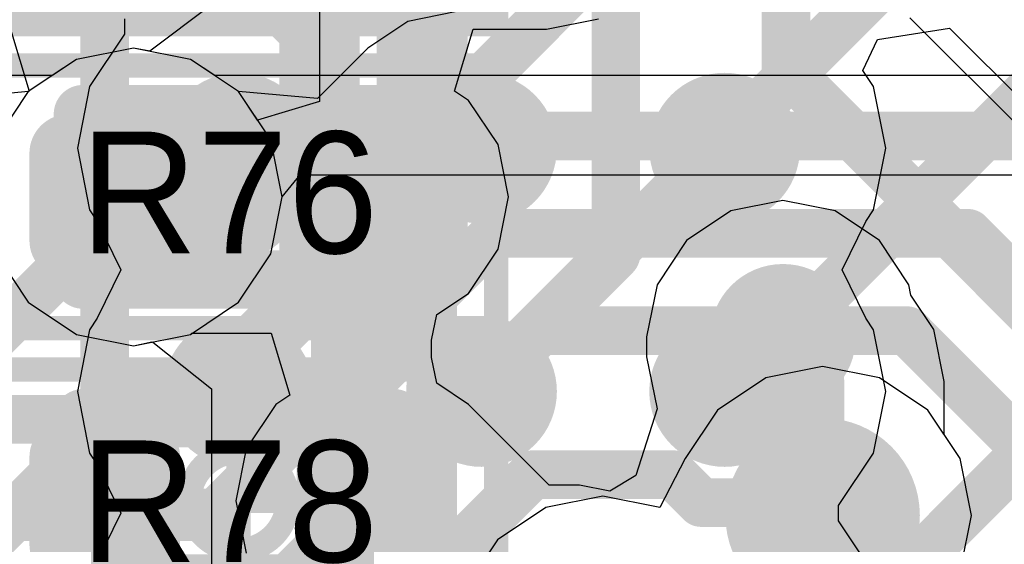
# Model space of a CAD drawing. Header units: millimetres. Extents: x -2 to 68, y -2 to 27.4.
# Tile 336 of 594: x 26.8 to 28.8, y 19 to 20.1. Entities that reach past the tile are written whole.
import ezdxf

# ---------------------------------------------------------------- set-up
doc = ezdxf.new("R2010")
doc.units = ezdxf.units.MM
for name, color, linetype in [('BottomLayer', 5, 'Continuous'), ('BottomPaste', 16, 'Continuous'), ('BottomSolder', 6, 'Continuous'), ('DrillGuide', 244, 'Continuous'), ('Mechanical13', 56, 'Continuous'), ('Mechanical15', 56, 'Continuous'), ('Mechanical2', 216, 'Continuous'), ('MidLayer1', 16, 'Continuous'), ('MidLayer2', 76, 'Continuous'), ('MidLayer3', 90, 'Continuous'), ('MidLayer4', 156, 'Continuous'), ('MidLayer5', 130, 'Continuous'), ('MidLayer6', 216, 'Continuous'), ('MidLayer7', 6, 'Continuous'), ('MidLayer8', 54, 'Continuous'), ('MultiLayer', 9, 'Continuous'), ('TopLayer', 1, 'Continuous'), ('TopPaste', 8, 'Continuous'), ('TopSolder', 216, 'Continuous'), ('ViaHoleLayer', 16, 'Continuous')]:
    doc.layers.add(name, color=color, linetype=linetype)

# ---------------------------------------------------------------- blocks, each defined once
blk = doc.blocks.new('SDINBDG4_16G_F_________1_B_51')
at = {"layer": 'BottomLayer', "const_width": 0.125}
for points in [[(2.1875, 1.25, 1), (2.3125, 1.25, 1)], [(2.6875, 1.25, 1), (2.8125, 1.25, 1)], [(3.1875, 1.25, 1), (3.3125, 1.25, 1)], [(2.1875, 0.75, 1), (2.3125, 0.75, 1)], [(2.6875, 0.75, 1), (2.8125, 0.75, 1)], [(3.1875, 0.75, 1), (3.3125, 0.75, 1)]]:
    blk.add_lwpolyline(points, format="xyb", close=True, dxfattribs=at)
at = {"layer": 'BottomPaste', "const_width": 0.125}
for points in [[(2.1875, 1.25, 1), (2.3125, 1.25, 1)], [(2.6875, 1.25, 1), (2.8125, 1.25, 1)], [(3.1875, 1.25, 1), (3.3125, 1.25, 1)], [(2.1875, 0.75, 1), (2.3125, 0.75, 1)], [(2.6875, 0.75, 1), (2.8125, 0.75, 1)], [(3.1875, 0.75, 1), (3.3125, 0.75, 1)]]:
    blk.add_lwpolyline(points, format="xyb", close=True, dxfattribs=at)
at = {"layer": 'BottomSolder', "const_width": 0.155}
for points in [[(2.1725, 1.25, 1), (2.3275, 1.25, 1)], [(2.6725, 1.25, 1), (2.8275, 1.25, 1)], [(3.1725, 1.25, 1), (3.3275, 1.25, 1)], [(2.1725, 0.75, 1), (2.3275, 0.75, 1)], [(2.6725, 0.75, 1), (2.8275, 0.75, 1)], [(3.1725, 0.75, 1), (3.3275, 0.75, 1)]]:
    blk.add_lwpolyline(points, format="xyb", close=True, dxfattribs=at)
blk = doc.blocks.new('RES_0201_192')
at = {"layer": 'Mechanical13', "const_width": 0.12}
for points in [[(-0.32, 0.17), (0.32, 0.17)], [(-0.32, -0.17), (-0.32, 0.17)], [(0.32, -0.17), (0.32, 0.17)], [(-0.32, -0.17), (0.32, -0.17)]]:
    blk.add_lwpolyline(points, dxfattribs=at)
at = {"layer": 'Mechanical13', "const_width": 0.06}
for points in [[(-0.35, 0.17, 1), (-0.29, 0.17, 1)], [(-0.35, 0.17, 1), (-0.29, 0.17, 1)], [(0.29, 0.17, 1), (0.35, 0.17, 1)], [(0.29, 0.17, 1), (0.35, 0.17, 1)], [(-0.35, -0.17, 1), (-0.29, -0.17, 1)], [(-0.35, -0.17, 1), (-0.29, -0.17, 1)], [(0.29, -0.17, 1), (0.35, -0.17, 1)], [(0.29, -0.17, 1), (0.35, -0.17, 1)]]:
    blk.add_lwpolyline(points, format="xyb", close=True, dxfattribs=at)
at = {"layer": 'Mechanical15', "const_width": 0.05}
for points in [[(-0.53, 0.27), (0.53, 0.27)], [(-0.53, -0.27), (-0.53, 0.27)], [(0.53, -0.27), (0.53, 0.27)], [(0, -0.135), (0, 0.135)], [(-0.135, 0), (0.135, 0)], [(-0.53, -0.27), (0.53, -0.27)]]:
    blk.add_lwpolyline(points, dxfattribs=at)
at = {"layer": 'Mechanical15'}
for points, const_width in [([(-0.5425, 0.27, 1), (-0.5175, 0.27, 1)], 0.025), ([(-0.5425, 0.27, 1), (-0.5175, 0.27, 1)], 0.025), ([(0.5175, 0.27, 1), (0.5425, 0.27, 1)], 0.025), ([(0.5175, 0.27, 1), (0.5425, 0.27, 1)], 0.025), ([(-0.0125, 0.135, 1), (0.0125, 0.135, 1)], 0.025), ([(0.1013, 0, 1), (-0.1013, 0, 1)], 0.05), ([(-0.1475, 0, 1), (-0.1225, 0, 1)], 0.025), ([(-0.1138, 0, 1), (-0.0888, 0, 1)], 0.025), ([(0.0888, 0, 1), (0.1138, 0, 1)], 0.025), ([(0.1225, 0, 1), (0.1475, 0, 1)], 0.025), ([(-0.0125, -0.135, 1), (0.0125, -0.135, 1)], 0.025), ([(-0.5425, -0.27, 1), (-0.5175, -0.27, 1)], 0.025), ([(-0.5425, -0.27, 1), (-0.5175, -0.27, 1)], 0.025), ([(0.5175, -0.27, 1), (0.5425, -0.27, 1)], 0.025), ([(0.5175, -0.27, 1), (0.5425, -0.27, 1)], 0.025)]:
    blk.add_lwpolyline(points, format="xyb", close=True, dxfattribs=dict(at, const_width=const_width))
at = {"layer": 'TopLayer', "const_width": 0.0806}
for points in [[(-0.3897, 0.0894, 1), (-0.3091, 0.0894, 1)], [(-0.2409, 0.0894, 1), (-0.1603, 0.0894, 1)], [(0.1603, 0.0894, 1), (0.2409, 0.0894, 1)], [(0.3091, 0.0894, 1), (0.3897, 0.0894, 1)], [(-0.3897, -0.0894, 1), (-0.3091, -0.0894, 1)], [(-0.2409, -0.0894, 1), (-0.1603, -0.0894, 1)], [(0.1603, -0.0894, 1), (0.2409, -0.0894, 1)], [(0.3091, -0.0894, 1), (0.3897, -0.0894, 1)]]:
    blk.add_lwpolyline(points, format="xyb", close=True, dxfattribs=at)
at = {"layer": 'TopLayer'}
for points in [[(-0.2006, 0.17), (-0.3494, 0.17), (-0.2006, -0.17), (-0.3494, -0.17)], [(0.2006, -0.17), (0.3494, -0.17), (0.2006, 0.17), (0.3494, 0.17)], [(-0.12, 0.0894), (-0.43, 0.0894), (-0.12, -0.0894), (-0.43, -0.0894)], [(0.12, -0.0894), (0.43, -0.0894), (0.12, 0.0894), (0.43, 0.0894)]]:
    blk.add_solid(points, dxfattribs=at)
at = {"layer": 'TopPaste', "const_width": 0.0806}
for points in [[(-0.3897, 0.0894, 1), (-0.3091, 0.0894, 1)], [(-0.2409, 0.0894, 1), (-0.1603, 0.0894, 1)], [(0.1603, 0.0894, 1), (0.2409, 0.0894, 1)], [(0.3091, 0.0894, 1), (0.3897, 0.0894, 1)], [(-0.3897, -0.0894, 1), (-0.3091, -0.0894, 1)], [(-0.2409, -0.0894, 1), (-0.1603, -0.0894, 1)], [(0.1603, -0.0894, 1), (0.2409, -0.0894, 1)], [(0.3091, -0.0894, 1), (0.3897, -0.0894, 1)]]:
    blk.add_lwpolyline(points, format="xyb", close=True, dxfattribs=at)
at = {"layer": 'TopPaste'}
for points in [[(-0.2006, 0.17), (-0.3494, 0.17), (-0.2006, -0.17), (-0.3494, -0.17)], [(0.2006, -0.17), (0.3494, -0.17), (0.2006, 0.17), (0.3494, 0.17)], [(-0.12, 0.0894), (-0.43, 0.0894), (-0.12, -0.0894), (-0.43, -0.0894)], [(0.12, -0.0894), (0.43, -0.0894), (0.12, 0.0894), (0.43, 0.0894)]]:
    blk.add_solid(points, dxfattribs=at)
at = {"layer": 'TopSolder', "const_width": 0.0806}
for points in [[(-0.3897, 0.0894, 1), (-0.3091, 0.0894, 1)], [(-0.2409, 0.0894, 1), (-0.1603, 0.0894, 1)], [(0.1603, 0.0894, 1), (0.2409, 0.0894, 1)], [(0.3091, 0.0894, 1), (0.3897, 0.0894, 1)], [(-0.3897, -0.0894, 1), (-0.3091, -0.0894, 1)], [(-0.2409, -0.0894, 1), (-0.1603, -0.0894, 1)], [(0.1603, -0.0894, 1), (0.2409, -0.0894, 1)], [(0.3091, -0.0894, 1), (0.3897, -0.0894, 1)]]:
    blk.add_lwpolyline(points, format="xyb", close=True, dxfattribs=at)
at = {"layer": 'TopSolder'}
for points in [[(-0.2006, 0.17), (-0.3494, 0.17), (-0.2006, -0.17), (-0.3494, -0.17)], [(0.2006, -0.17), (0.3494, -0.17), (0.2006, 0.17), (0.3494, 0.17)], [(-0.12, 0.0894), (-0.43, 0.0894), (-0.12, -0.0894), (-0.43, -0.0894)], [(0.12, -0.0894), (0.43, -0.0894), (0.12, 0.0894), (0.43, 0.0894)]]:
    blk.add_solid(points, dxfattribs=at)
blk = doc.blocks.new('RES_0201_193')
at = {"layer": 'Mechanical13', "const_width": 0.12}
for points in [[(-0.32, 0.17), (0.32, 0.17)], [(-0.32, -0.17), (-0.32, 0.17)], [(0.32, -0.17), (0.32, 0.17)], [(-0.32, -0.17), (0.32, -0.17)]]:
    blk.add_lwpolyline(points, dxfattribs=at)
at = {"layer": 'Mechanical13', "const_width": 0.06}
for points in [[(-0.35, 0.17, 1), (-0.29, 0.17, 1)], [(-0.35, 0.17, 1), (-0.29, 0.17, 1)], [(0.29, 0.17, 1), (0.35, 0.17, 1)], [(0.29, 0.17, 1), (0.35, 0.17, 1)], [(-0.35, -0.17, 1), (-0.29, -0.17, 1)], [(-0.35, -0.17, 1), (-0.29, -0.17, 1)], [(0.29, -0.17, 1), (0.35, -0.17, 1)], [(0.29, -0.17, 1), (0.35, -0.17, 1)]]:
    blk.add_lwpolyline(points, format="xyb", close=True, dxfattribs=at)
at = {"layer": 'Mechanical15', "const_width": 0.05}
for points in [[(-0.53, 0.27), (0.53, 0.27)], [(-0.53, -0.27), (-0.53, 0.27)], [(0.53, -0.27), (0.53, 0.27)], [(0, -0.135), (0, 0.135)], [(-0.135, 0), (0.135, 0)], [(-0.53, -0.27), (0.53, -0.27)]]:
    blk.add_lwpolyline(points, dxfattribs=at)
at = {"layer": 'Mechanical15'}
for points, const_width in [([(-0.5425, 0.27, 1), (-0.5175, 0.27, 1)], 0.025), ([(-0.5425, 0.27, 1), (-0.5175, 0.27, 1)], 0.025), ([(0.5175, 0.27, 1), (0.5425, 0.27, 1)], 0.025), ([(0.5175, 0.27, 1), (0.5425, 0.27, 1)], 0.025), ([(-0.0125, 0.135, 1), (0.0125, 0.135, 1)], 0.025), ([(0.1013, 0, 1), (-0.1013, 0, 1)], 0.05), ([(-0.1475, 0, 1), (-0.1225, 0, 1)], 0.025), ([(-0.1138, 0, 1), (-0.0888, 0, 1)], 0.025), ([(0.0888, 0, 1), (0.1138, 0, 1)], 0.025), ([(0.1225, 0, 1), (0.1475, 0, 1)], 0.025), ([(-0.0125, -0.135, 1), (0.0125, -0.135, 1)], 0.025), ([(-0.5425, -0.27, 1), (-0.5175, -0.27, 1)], 0.025), ([(-0.5425, -0.27, 1), (-0.5175, -0.27, 1)], 0.025), ([(0.5175, -0.27, 1), (0.5425, -0.27, 1)], 0.025), ([(0.5175, -0.27, 1), (0.5425, -0.27, 1)], 0.025)]:
    blk.add_lwpolyline(points, format="xyb", close=True, dxfattribs=dict(at, const_width=const_width))
at = {"layer": 'TopLayer', "const_width": 0.0806}
for points in [[(-0.3897, 0.0894, 1), (-0.3091, 0.0894, 1)], [(-0.2409, 0.0894, 1), (-0.1603, 0.0894, 1)], [(0.1603, 0.0894, 1), (0.2409, 0.0894, 1)], [(0.3091, 0.0894, 1), (0.3897, 0.0894, 1)], [(-0.3897, -0.0894, 1), (-0.3091, -0.0894, 1)], [(-0.2409, -0.0894, 1), (-0.1603, -0.0894, 1)], [(0.1603, -0.0894, 1), (0.2409, -0.0894, 1)], [(0.3091, -0.0894, 1), (0.3897, -0.0894, 1)]]:
    blk.add_lwpolyline(points, format="xyb", close=True, dxfattribs=at)
at = {"layer": 'TopLayer'}
for points in [[(-0.2006, 0.17), (-0.3494, 0.17), (-0.2006, -0.17), (-0.3494, -0.17)], [(0.2006, -0.17), (0.3494, -0.17), (0.2006, 0.17), (0.3494, 0.17)], [(-0.12, 0.0894), (-0.43, 0.0894), (-0.12, -0.0894), (-0.43, -0.0894)], [(0.12, -0.0894), (0.43, -0.0894), (0.12, 0.0894), (0.43, 0.0894)]]:
    blk.add_solid(points, dxfattribs=at)
at = {"layer": 'TopPaste', "const_width": 0.0806}
for points in [[(-0.3897, 0.0894, 1), (-0.3091, 0.0894, 1)], [(-0.2409, 0.0894, 1), (-0.1603, 0.0894, 1)], [(0.1603, 0.0894, 1), (0.2409, 0.0894, 1)], [(0.3091, 0.0894, 1), (0.3897, 0.0894, 1)], [(-0.3897, -0.0894, 1), (-0.3091, -0.0894, 1)], [(-0.2409, -0.0894, 1), (-0.1603, -0.0894, 1)], [(0.1603, -0.0894, 1), (0.2409, -0.0894, 1)], [(0.3091, -0.0894, 1), (0.3897, -0.0894, 1)]]:
    blk.add_lwpolyline(points, format="xyb", close=True, dxfattribs=at)
at = {"layer": 'TopPaste'}
for points in [[(-0.2006, 0.17), (-0.3494, 0.17), (-0.2006, -0.17), (-0.3494, -0.17)], [(0.2006, -0.17), (0.3494, -0.17), (0.2006, 0.17), (0.3494, 0.17)], [(-0.12, 0.0894), (-0.43, 0.0894), (-0.12, -0.0894), (-0.43, -0.0894)], [(0.12, -0.0894), (0.43, -0.0894), (0.12, 0.0894), (0.43, 0.0894)]]:
    blk.add_solid(points, dxfattribs=at)
at = {"layer": 'TopSolder', "const_width": 0.0806}
for points in [[(-0.3897, 0.0894, 1), (-0.3091, 0.0894, 1)], [(-0.2409, 0.0894, 1), (-0.1603, 0.0894, 1)], [(0.1603, 0.0894, 1), (0.2409, 0.0894, 1)], [(0.3091, 0.0894, 1), (0.3897, 0.0894, 1)], [(-0.3897, -0.0894, 1), (-0.3091, -0.0894, 1)], [(-0.2409, -0.0894, 1), (-0.1603, -0.0894, 1)], [(0.1603, -0.0894, 1), (0.2409, -0.0894, 1)], [(0.3091, -0.0894, 1), (0.3897, -0.0894, 1)]]:
    blk.add_lwpolyline(points, format="xyb", close=True, dxfattribs=at)
at = {"layer": 'TopSolder'}
for points in [[(-0.2006, 0.17), (-0.3494, 0.17), (-0.2006, -0.17), (-0.3494, -0.17)], [(0.2006, -0.17), (0.3494, -0.17), (0.2006, 0.17), (0.3494, 0.17)], [(-0.12, 0.0894), (-0.43, 0.0894), (-0.12, -0.0894), (-0.43, -0.0894)], [(0.12, -0.0894), (0.43, -0.0894), (0.12, 0.0894), (0.43, 0.0894)]]:
    blk.add_solid(points, dxfattribs=at)
blk = doc.blocks.new('RES_0201_236')
at = {"layer": 'Mechanical13', "const_width": 0.12}
for points in [[(-0.32, 0.17), (0.32, 0.17)], [(-0.32, -0.17), (-0.32, 0.17)], [(0.32, -0.17), (0.32, 0.17)], [(-0.32, -0.17), (0.32, -0.17)]]:
    blk.add_lwpolyline(points, dxfattribs=at)
at = {"layer": 'Mechanical13', "const_width": 0.06}
for points in [[(-0.35, 0.17, 1), (-0.29, 0.17, 1)], [(-0.35, 0.17, 1), (-0.29, 0.17, 1)], [(0.29, 0.17, 1), (0.35, 0.17, 1)], [(0.29, 0.17, 1), (0.35, 0.17, 1)], [(-0.35, -0.17, 1), (-0.29, -0.17, 1)], [(-0.35, -0.17, 1), (-0.29, -0.17, 1)], [(0.29, -0.17, 1), (0.35, -0.17, 1)], [(0.29, -0.17, 1), (0.35, -0.17, 1)]]:
    blk.add_lwpolyline(points, format="xyb", close=True, dxfattribs=at)
at = {"layer": 'Mechanical15', "const_width": 0.05}
for points in [[(-0.53, 0.27), (0.53, 0.27)], [(-0.53, -0.27), (-0.53, 0.27)], [(0.53, -0.27), (0.53, 0.27)], [(0, -0.135), (0, 0.135)], [(-0.135, 0), (0.135, 0)], [(-0.53, -0.27), (0.53, -0.27)]]:
    blk.add_lwpolyline(points, dxfattribs=at)
at = {"layer": 'Mechanical15'}
for points, const_width in [([(-0.5425, 0.27, 1), (-0.5175, 0.27, 1)], 0.025), ([(-0.5425, 0.27, 1), (-0.5175, 0.27, 1)], 0.025), ([(0.5175, 0.27, 1), (0.5425, 0.27, 1)], 0.025), ([(0.5175, 0.27, 1), (0.5425, 0.27, 1)], 0.025), ([(-0.0125, 0.135, 1), (0.0125, 0.135, 1)], 0.025), ([(0.1013, 0, 1), (-0.1013, 0, 1)], 0.05), ([(-0.1475, 0, 1), (-0.1225, 0, 1)], 0.025), ([(-0.1138, 0, 1), (-0.0888, 0, 1)], 0.025), ([(0.0888, 0, 1), (0.1138, 0, 1)], 0.025), ([(0.1225, 0, 1), (0.1475, 0, 1)], 0.025), ([(-0.0125, -0.135, 1), (0.0125, -0.135, 1)], 0.025), ([(-0.5425, -0.27, 1), (-0.5175, -0.27, 1)], 0.025), ([(-0.5425, -0.27, 1), (-0.5175, -0.27, 1)], 0.025), ([(0.5175, -0.27, 1), (0.5425, -0.27, 1)], 0.025), ([(0.5175, -0.27, 1), (0.5425, -0.27, 1)], 0.025)]:
    blk.add_lwpolyline(points, format="xyb", close=True, dxfattribs=dict(at, const_width=const_width))
at = {"layer": 'TopLayer', "const_width": 0.0806}
for points in [[(-0.3897, 0.0894, 1), (-0.3091, 0.0894, 1)], [(-0.2409, 0.0894, 1), (-0.1603, 0.0894, 1)], [(0.1603, 0.0894, 1), (0.2409, 0.0894, 1)], [(0.3091, 0.0894, 1), (0.3897, 0.0894, 1)], [(-0.3897, -0.0894, 1), (-0.3091, -0.0894, 1)], [(-0.2409, -0.0894, 1), (-0.1603, -0.0894, 1)], [(0.1603, -0.0894, 1), (0.2409, -0.0894, 1)], [(0.3091, -0.0894, 1), (0.3897, -0.0894, 1)]]:
    blk.add_lwpolyline(points, format="xyb", close=True, dxfattribs=at)
at = {"layer": 'TopLayer'}
for points in [[(-0.2006, 0.17), (-0.3494, 0.17), (-0.2006, -0.17), (-0.3494, -0.17)], [(0.2006, -0.17), (0.3494, -0.17), (0.2006, 0.17), (0.3494, 0.17)], [(-0.12, 0.0894), (-0.43, 0.0894), (-0.12, -0.0894), (-0.43, -0.0894)], [(0.12, -0.0894), (0.43, -0.0894), (0.12, 0.0894), (0.43, 0.0894)]]:
    blk.add_solid(points, dxfattribs=at)
at = {"layer": 'TopPaste', "const_width": 0.0806}
for points in [[(-0.3897, 0.0894, 1), (-0.3091, 0.0894, 1)], [(-0.2409, 0.0894, 1), (-0.1603, 0.0894, 1)], [(0.1603, 0.0894, 1), (0.2409, 0.0894, 1)], [(0.3091, 0.0894, 1), (0.3897, 0.0894, 1)], [(-0.3897, -0.0894, 1), (-0.3091, -0.0894, 1)], [(-0.2409, -0.0894, 1), (-0.1603, -0.0894, 1)], [(0.1603, -0.0894, 1), (0.2409, -0.0894, 1)], [(0.3091, -0.0894, 1), (0.3897, -0.0894, 1)]]:
    blk.add_lwpolyline(points, format="xyb", close=True, dxfattribs=at)
at = {"layer": 'TopPaste'}
for points in [[(-0.2006, 0.17), (-0.3494, 0.17), (-0.2006, -0.17), (-0.3494, -0.17)], [(0.2006, -0.17), (0.3494, -0.17), (0.2006, 0.17), (0.3494, 0.17)], [(-0.12, 0.0894), (-0.43, 0.0894), (-0.12, -0.0894), (-0.43, -0.0894)], [(0.12, -0.0894), (0.43, -0.0894), (0.12, 0.0894), (0.43, 0.0894)]]:
    blk.add_solid(points, dxfattribs=at)
at = {"layer": 'TopSolder', "const_width": 0.0806}
for points in [[(-0.3897, 0.0894, 1), (-0.3091, 0.0894, 1)], [(-0.2409, 0.0894, 1), (-0.1603, 0.0894, 1)], [(0.1603, 0.0894, 1), (0.2409, 0.0894, 1)], [(0.3091, 0.0894, 1), (0.3897, 0.0894, 1)], [(-0.3897, -0.0894, 1), (-0.3091, -0.0894, 1)], [(-0.2409, -0.0894, 1), (-0.1603, -0.0894, 1)], [(0.1603, -0.0894, 1), (0.2409, -0.0894, 1)], [(0.3091, -0.0894, 1), (0.3897, -0.0894, 1)]]:
    blk.add_lwpolyline(points, format="xyb", close=True, dxfattribs=at)
at = {"layer": 'TopSolder'}
for points in [[(-0.2006, 0.17), (-0.3494, 0.17), (-0.2006, -0.17), (-0.3494, -0.17)], [(0.2006, -0.17), (0.3494, -0.17), (0.2006, 0.17), (0.3494, 0.17)], [(-0.12, 0.0894), (-0.43, 0.0894), (-0.12, -0.0894), (-0.43, -0.0894)], [(0.12, -0.0894), (0.43, -0.0894), (0.12, 0.0894), (0.43, 0.0894)]]:
    blk.add_solid(points, dxfattribs=at)

msp = doc.modelspace()

# ---------------------------------------------------------------- linework, layer by layer
at = {"layer": 'BottomLayer'}
for p, q in [((27.0157, 20.1157), (27.0157, 20.0843)), ((28.5643, 20.0737), (28.7126, 20.097)), ((28.7126, 20.097), (29.2644, 19.5452)), ((27.0157, 20.0843), (26.9439, 19.9768)), ((28.5341, 20.0098), (28.5643, 20.0737)), ((28.5561, 19.9768), (28.5341, 20.0098)), ((26.9439, 19.9768), (26.9186, 19.85)), ((28.5814, 19.85), (28.5561, 19.9768)), ((26.9186, 19.85), (26.9439, 19.7232)), ((28.5561, 19.7232), (28.5814, 19.85)), ((26.9439, 19.7232), (26.9596, 19.6996)), ((28.5404, 19.6996), (28.5561, 19.7232)), ((26.9596, 19.6996), (27.0081, 19.6)), ((28.4919, 19.6), (28.5404, 19.6996)), ((27.0081, 19.6), (26.9596, 19.5004)), ((28.5404, 19.5004), (28.4919, 19.6)), ((26.9596, 19.5004), (26.9439, 19.4768)), ((28.5561, 19.4768), (28.5404, 19.5004)), ((26.9439, 19.4768), (26.9186, 19.35)), ((28.5814, 19.35), (28.5561, 19.4768)), ((26.9186, 19.35), (26.9439, 19.2232)), ((28.5561, 19.2232), (28.5814, 19.35)), ((26.9439, 19.2232), (26.9596, 19.1996)), ((28.4843, 19.1157), (28.5561, 19.2232)), ((26.9596, 19.1996), (27.0081, 19.1)), ((27.0081, 19.1), (26.9596, 19.0004)), ((28.4843, 19.0843), (28.4843, 19.1157)), ((28.5561, 18.9768), (28.4843, 19.0843))]:
    msp.add_line(p, q, dxfattribs=at)
at = {"layer": 'DrillGuide'}
for points, const_width in [([(26.984, 19.75, 1), (27.084, 19.75, 1)], 0.1), ([(27.5, 19.75, 1), (27.55, 19.75, 1)], 0.05), ([(28.345, 19.462, 1), (28.395, 19.462, 1)], 0.05), ([(28.4016, 19.0953, 1), (28.5016, 19.0953, 1)], 0.1), ([(27.5, 19.125, 1), (27.55, 19.125, 1)], 0.05)]:
    msp.add_lwpolyline(points, format="xyb", close=True, dxfattribs=dict(at, const_width=const_width))
at = {"layer": 'MidLayer1'}
for p, q in [((27.8834, 20.0946), (27.9907, 20.116)), ((26.7812, 20.0946), (26.8197, 19.9676)), ((27.6943, 19.9676), (27.7328, 20.0946)), ((27.7328, 20.0946), (27.8834, 20.0946)), ((26.8177, 19.9663), (26.7514, 19.8671)), ((26.8197, 19.9676), (26.8177, 19.9663)), ((27.7233, 19.9483), (27.6943, 19.9676)), ((27.784, 19.8573), (27.7233, 19.9483)), ((27.8054, 19.75), (27.784, 19.8573)), ((27.784, 19.6427), (27.8054, 19.75)), ((28.37, 19.7424), (28.2627, 19.721)), ((28.4773, 19.721), (28.37, 19.7424)), ((28.2627, 19.721), (28.1717, 19.6603)), ((28.5683, 19.6603), (28.4773, 19.721)), ((28.1717, 19.6603), (28.111, 19.5693)), ((28.629, 19.5693), (28.5683, 19.6603)), ((26.7514, 19.633), (26.8177, 19.5337)), ((27.7233, 19.5517), (27.784, 19.6427)), ((28.111, 19.5693), (28.0896, 19.462)), ((28.6333, 19.5477), (28.629, 19.5693)), ((27.6579, 19.5081), (27.7233, 19.5517)), ((28.6802, 19.4776), (28.6333, 19.5477)), ((26.8177, 19.5337), (26.917, 19.4674)), ((27.647, 19.4551), (27.6579, 19.5081)), ((26.917, 19.4674), (27.034, 19.4441)), ((27.034, 19.4441), (27.1511, 19.4674)), ((27.1511, 19.4674), (27.1544, 19.4696)), ((27.1544, 19.4696), (27.3172, 19.4696)), ((27.3172, 19.4696), (27.3557, 19.3426)), ((28.7015, 19.3703), (28.6802, 19.4776)), ((27.647, 19.4199), (27.647, 19.4551)), ((28.0896, 19.462), (28.0896, 19.4214)), ((27.6579, 19.3669), (27.647, 19.4199)), ((28.0896, 19.4214), (28.111, 19.3141)), ((27.7233, 19.3233), (27.6579, 19.3669)), ((28.7015, 19.2613), (28.7015, 19.3703)), ((27.3557, 19.3426), (27.3267, 19.3233)), ((27.3267, 19.3233), (27.266, 19.2323)), ((27.8894, 19.1571), (27.7233, 19.3233)), ((28.111, 19.3141), (28.0674, 19.1774)), ((28.7342, 19.2123), (28.7015, 19.2613)), ((27.266, 19.2323), (27.2446, 19.125)), ((28.7575, 19.0953), (28.7342, 19.2123)), ((28.0674, 19.1774), (28.0138, 19.1447)), ((27.9515, 19.1571), (27.8894, 19.1571)), ((28.0138, 19.1447), (27.9515, 19.1571)), ((27.2446, 19.125), (27.266, 19.0177)), ((28.7342, 18.9782), (28.7575, 19.0953))]:
    msp.add_line(p, q, dxfattribs=at)
for points, const_width in [([(26.934, 19.75, 1), (27.134, 19.75, 1)], 0.2), ([(27.45, 19.75, 1), (27.6, 19.75, 1)], 0.15), ([(26.9965, 19.75, 1), (27.0715, 19.75, 1)], 0.075), ([(27.4875, 19.75, 1), (27.5625, 19.75, 1)], 0.075), ([(28.295, 19.462, 1), (28.445, 19.462, 1)], 0.15), ([(28.3325, 19.462, 1), (28.4075, 19.462, 1)], 0.075), ([(28.3325, 19.4214, 1), (28.4075, 19.4214, 1)], 0.075), ([(28.3325, 19.4214, 1), (28.4075, 19.4214, 1)], 0.075), ([(28.3836, 19.3703, 1), (28.4586, 19.3703, 1)], 0.075), ([(28.3836, 19.3703, 1), (28.4586, 19.3703, 1)], 0.075), ([(28.3516, 19.0953, 1), (28.5516, 19.0953, 1)], 0.2), ([(27.45, 19.125, 1), (27.6, 19.125, 1)], 0.15), ([(27.4875, 19.125, 1), (27.5625, 19.125, 1)], 0.075), ([(28.3836, 19.1258, 1), (28.4586, 19.1258, 1)], 0.075), ([(28.3836, 19.1258, 1), (28.4586, 19.1258, 1)], 0.075), ([(28.4141, 19.0953, 1), (28.4891, 19.0953, 1)], 0.075)]:
    msp.add_lwpolyline(points, format="xyb", close=True, dxfattribs=dict(at, const_width=const_width))
at = {"layer": 'MidLayer1', "const_width": 0.15}
for points in [[(27.034, 19.75), (27.525, 19.75)], [(28.37, 19.4214), (28.37, 19.462)], [(28.37, 19.4214), (28.4211, 19.3703)], [(28.4211, 19.1258), (28.4211, 19.3703)], [(27.525, 19.125), (27.7733, 18.8767)], [(28.4211, 19.1258), (28.4516, 19.0953)]]:
    msp.add_lwpolyline(points, dxfattribs=at)
at = {"layer": 'MidLayer2'}
for p, q in [((27.696, 20.1301), (27.5985, 20.1107)), ((27.5985, 20.1107), (27.5158, 20.0555)), ((27.034, 20.0559), (26.917, 20.0326)), ((27.1511, 20.0326), (27.034, 20.0559)), ((27.5158, 20.0555), (27.4125, 19.9522)), ((26.917, 20.0326), (26.8177, 19.9663)), ((27.2503, 19.9663), (27.1511, 20.0326)), ((26.8177, 19.9663), (26.7514, 19.8671)), ((27.4125, 19.9522), (27.2503, 19.9663))]:
    msp.add_line(p, q, dxfattribs=at)
for points, const_width in [([(26.934, 19.75, 1), (27.134, 19.75, 1)], 0.2), ([(27.671, 19.8752, 1), (27.721, 19.8752, 1)], 0.05), ([(27.671, 19.8752, 1), (27.721, 19.8752, 1)], 0.05), ([(27.7536, 19.675, 1), (27.8036, 19.675, 1)], 0.05), ([(27.7536, 19.675, 1), (27.8036, 19.675, 1)], 0.05), ([(28.726, 19.675, 1), (28.776, 19.675, 1)], 0.05), ([(28.726, 19.675, 1), (28.776, 19.675, 1)], 0.05), ([(27.8365, 19.475, 1), (27.8865, 19.475, 1)], 0.05), ([(27.8365, 19.475, 1), (27.8865, 19.475, 1)], 0.05), ([(28.6, 19.475, 1), (28.65, 19.475, 1)], 0.05), ([(28.6, 19.475, 1), (28.65, 19.475, 1)], 0.05), ([(27.0885, 19.2928, 1), (27.1385, 19.2928, 1)], 0.05), ([(27.0885, 19.2928, 1), (27.1385, 19.2928, 1)], 0.05), ([(28.3516, 19.0953, 1), (28.5516, 19.0953, 1)], 0.2), ([(26.7638, 19.0928, 1), (26.8138, 19.0928, 1)], 0.05), ([(26.7638, 19.0928, 1), (26.8138, 19.0928, 1)], 0.05), ([(27.1714, 19.0928, 1), (27.2214, 19.0928, 1)], 0.05), ([(27.1714, 19.0928, 1), (27.2214, 19.0928, 1)], 0.05)]:
    msp.add_lwpolyline(points, format="xyb", close=True, dxfattribs=dict(at, const_width=const_width))
at = {"layer": 'MidLayer2', "const_width": 0.1}
for points in [[(27.1135, 19.2928), (27.696, 19.8752)], [(27.696, 19.8752), (28.9188, 19.8752)], [(27.1964, 19.0928), (27.7786, 19.675)], [(27.7786, 19.675), (28.751, 19.675)], [(28.751, 19.675), (29.426, 19)], [(27.2542, 18.8678), (27.8615, 19.475)], [(27.8615, 19.475), (28.625, 19.475)], [(28.625, 19.475), (29.45, 18.65)], [(26.7059, 19.2928), (27.1135, 19.2928)], [(26.1511, 18.4551), (26.7888, 19.0928)], [(26.7888, 19.0928), (27.1964, 19.0928)]]:
    msp.add_lwpolyline(points, dxfattribs=at)
at = {"layer": 'MidLayer3'}
for p, q in [((27.4165, 20.6587), (27.4165, 19.9462)), ((27.034, 20.0559), (26.917, 20.0326)), ((27.1511, 20.0326), (27.034, 20.0559)), ((26.917, 20.0326), (26.8177, 19.9663)), ((27.2503, 19.9663), (27.1511, 20.0326)), ((26.8177, 19.9663), (26.7514, 19.8671)), ((27.2895, 19.9077), (27.2503, 19.9663)), ((27.4165, 19.9462), (27.2895, 19.9077)), ((26.7514, 19.633), (26.8177, 19.5337)), ((26.8177, 19.5337), (26.917, 19.4674)), ((26.917, 19.4674), (27.034, 19.4441)), ((27.034, 19.4441), (27.0721, 19.4517)), ((27.0721, 19.4517), (27.0737, 19.4515)), ((27.0737, 19.4515), (27.1945, 19.3553)), ((27.1945, 19.3553), (27.1945, 18.8947))]:
    msp.add_line(p, q, dxfattribs=at)
at = {"layer": 'MidLayer3', "const_width": 0.1}
for points in [[(27.6714, 19.66), (27.6714, 20.6587)], [(28.0262, 19.6302), (28.0262, 20.4502)], [(27.4494, 19.438), (27.6714, 19.66)], [(27.6494, 19.2533), (28.0262, 19.6302)], [(27.4494, 17.4838), (27.4494, 19.438)], [(27.6494, 17.5666), (27.6494, 19.2533)]]:
    msp.add_lwpolyline(points, dxfattribs=at)
at = {"layer": 'MidLayer3'}
for points, const_width in [([(26.934, 19.75, 1), (27.134, 19.75, 1)], 0.2), ([(27.6464, 19.66, 1), (27.6964, 19.66, 1)], 0.05), ([(27.6464, 19.66, 1), (27.6964, 19.66, 1)], 0.05), ([(28.0012, 19.6302, 1), (28.0512, 19.6302, 1)], 0.05), ([(28.0012, 19.6302, 1), (28.0512, 19.6302, 1)], 0.05), ([(27.4244, 19.438, 1), (27.4744, 19.438, 1)], 0.05), ([(27.4244, 19.438, 1), (27.4744, 19.438, 1)], 0.05), ([(27.6244, 19.2533, 1), (27.6744, 19.2533, 1)], 0.05), ([(27.6244, 19.2533, 1), (27.6744, 19.2533, 1)], 0.05), ([(28.3516, 19.0953, 1), (28.5516, 19.0953, 1)], 0.2)]:
    msp.add_lwpolyline(points, format="xyb", close=True, dxfattribs=dict(at, const_width=const_width))
at = {"layer": 'MidLayer4'}
for p, q in [((27.034, 20.0559), (26.917, 20.0326)), ((27.1511, 20.0326), (27.034, 20.0559)), ((26.917, 20.0326), (26.8177, 19.9663)), ((27.2503, 19.9663), (27.1511, 20.0326)), ((26.8177, 19.9663), (26.7514, 19.8671)), ((27.3166, 19.8671), (27.2503, 19.9663)), ((27.3399, 19.75), (27.3166, 19.8671)), ((27.3166, 19.633), (27.3399, 19.75)), ((26.7514, 19.633), (26.8177, 19.5337)), ((27.2503, 19.5337), (27.3166, 19.633)), ((26.8177, 19.5337), (26.917, 19.4674)), ((27.1511, 19.4674), (27.2503, 19.5337)), ((26.917, 19.4674), (27.034, 19.4441)), ((27.034, 19.4441), (27.1511, 19.4674)), ((28.4516, 19.4011), (28.3346, 19.3779)), ((28.5687, 19.3779), (28.4516, 19.4011)), ((28.3346, 19.3779), (28.2353, 19.3116)), ((28.6679, 19.3116), (28.5687, 19.3779)), ((28.2353, 19.3116), (28.169, 19.2123)), ((28.7342, 19.2123), (28.6679, 19.3116)), ((28.169, 19.2123), (28.1164, 19.1115)), ((28.7575, 19.0953), (28.7342, 19.2123)), ((27.9994, 19.1348), (27.8823, 19.1115)), ((28.1164, 19.1115), (27.9994, 19.1348)), ((27.8823, 19.1115), (27.7831, 19.0452)), ((28.7342, 18.9782), (28.7575, 19.0953)), ((27.7831, 19.0452), (27.7168, 18.9459))]:
    msp.add_line(p, q, dxfattribs=at)
at = {"layer": 'MidLayer4', "const_width": 0.2}
for points in [[(26.934, 19.75, 1), (27.134, 19.75, 1)], [(28.3516, 19.0953, 1), (28.5516, 19.0953, 1)]]:
    msp.add_lwpolyline(points, format="xyb", close=True, dxfattribs=at)
at = {"layer": 'MidLayer5'}
msp.add_line((29.207, 19.5422), (28.6311, 20.1182), dxfattribs=at)
at = {"layer": 'MidLayer5', "const_width": 0.1}
for points in [[(27.584, 19.4321), (27.584, 21.0571)], [(28.3762, 20.0126), (28.3762, 20.8121)], [(27.034, 20.4369), (27.384, 20.0869)], [(27.384, 19.515), (27.384, 20.0869)], [(28.3762, 20.0126), (29.122, 19.2668)], [(26.395, 19.111), (27.034, 19.75)], [(27.206, 19.3369), (27.384, 19.515)], [(27.4494, 19.2975), (27.584, 19.4321)], [(26.684, 18.993), (27.0279, 19.3369)], [(27.0279, 19.3369), (27.206, 19.3369)], [(27.4494, 18.313), (27.4494, 19.2975)], [(27.6494, 18.9739), (27.8544, 19.1789)], [(27.8544, 19.1789), (28.1443, 19.1789)], [(28.1443, 19.1789), (28.2016, 19.1216)], [(28.2016, 19.1216), (28.4253, 19.1216)], [(28.4253, 19.1216), (28.4516, 19.0953)]]:
    msp.add_lwpolyline(points, dxfattribs=at)
at = {"layer": 'MidLayer5'}
for points, const_width in [([(27.359, 20.0869, 1), (27.409, 20.0869, 1)], 0.05), ([(27.359, 20.0869, 1), (27.409, 20.0869, 1)], 0.05), ([(28.3512, 20.0126, 1), (28.4012, 20.0126, 1)], 0.05), ([(28.3512, 20.0126, 1), (28.4012, 20.0126, 1)], 0.05), ([(26.934, 19.75, 1), (27.134, 19.75, 1)], 0.2), ([(27.009, 19.75, 1), (27.059, 19.75, 1)], 0.05), ([(27.359, 19.515, 1), (27.409, 19.515, 1)], 0.05), ([(27.359, 19.515, 1), (27.409, 19.515, 1)], 0.05), ([(27.559, 19.4321, 1), (27.609, 19.4321, 1)], 0.05), ([(27.559, 19.4321, 1), (27.609, 19.4321, 1)], 0.05), ([(27.0029, 19.3369, 1), (27.0529, 19.3369, 1)], 0.05), ([(27.0029, 19.3369, 1), (27.0529, 19.3369, 1)], 0.05), ([(27.181, 19.3369, 1), (27.231, 19.3369, 1)], 0.05), ([(27.181, 19.3369, 1), (27.231, 19.3369, 1)], 0.05), ([(27.4244, 19.2975, 1), (27.4744, 19.2975, 1)], 0.05), ([(27.4244, 19.2975, 1), (27.4744, 19.2975, 1)], 0.05), ([(28.3516, 19.0953, 1), (28.5516, 19.0953, 1)], 0.2), ([(27.8294, 19.1789, 1), (27.8794, 19.1789, 1)], 0.05), ([(27.8294, 19.1789, 1), (27.8794, 19.1789, 1)], 0.05), ([(28.1193, 19.1789, 1), (28.1693, 19.1789, 1)], 0.05), ([(28.1193, 19.1789, 1), (28.1693, 19.1789, 1)], 0.05), ([(28.1766, 19.1216, 1), (28.2266, 19.1216, 1)], 0.05), ([(28.1766, 19.1216, 1), (28.2266, 19.1216, 1)], 0.05), ([(28.4003, 19.1216, 1), (28.4503, 19.1216, 1)], 0.05), ([(28.4003, 19.1216, 1), (28.4503, 19.1216, 1)], 0.05), ([(28.4266, 19.0953, 1), (28.4766, 19.0953, 1)], 0.05)]:
    msp.add_lwpolyline(points, format="xyb", close=True, dxfattribs=dict(at, const_width=const_width))
at = {"layer": 'MidLayer6'}
for p, q in [((27.1945, 20.1447), (27.0675, 20.0492)), ((27.034, 20.0559), (26.917, 20.0326)), ((27.0675, 20.0492), (27.034, 20.0559)), ((26.917, 20.0326), (26.8177, 19.9663)), ((26.8177, 19.9663), (26.684, 19.9546))]:
    msp.add_line(p, q, dxfattribs=at)
at = {"layer": 'MidLayer6', "const_width": 0.1}
for points in [[(27.4494, 17.5838), (27.4494, 21.1551)], [(27.6494, 17.8842), (27.6494, 20.5951)]]:
    msp.add_lwpolyline(points, dxfattribs=at)
at = {"layer": 'MidLayer6', "const_width": 0.2}
for points in [[(26.934, 19.75, 1), (27.134, 19.75, 1)], [(28.3516, 19.0953, 1), (28.5516, 19.0953, 1)]]:
    msp.add_lwpolyline(points, format="xyb", close=True, dxfattribs=at)
at = {"layer": 'MidLayer7'}
for p, q in [((27.034, 20.0559), (26.917, 20.0326)), ((27.1511, 20.0326), (27.034, 20.0559)), ((26.917, 20.0326), (26.8669, 19.9992)), ((27.2011, 19.9992), (27.1511, 20.0326)), ((26.8669, 19.9992), (26.6901, 19.9992)), ((30.2369, 19.9992), (27.2011, 19.9992)), ((27.3399, 19.75), (27.377, 19.7953)), ((27.377, 19.7953), (29.3247, 19.7953)), ((27.3166, 19.633), (27.3399, 19.75)), ((26.7514, 19.633), (26.8177, 19.5337)), ((27.2503, 19.5337), (27.3166, 19.633)), ((26.8177, 19.5337), (26.917, 19.4674)), ((27.1511, 19.4674), (27.2503, 19.5337)), ((26.917, 19.4674), (27.034, 19.4441)), ((27.034, 19.4441), (27.1511, 19.4674)), ((28.4516, 19.4011), (28.3346, 19.3779)), ((28.5687, 19.3779), (28.4516, 19.4011)), ((28.3346, 19.3779), (28.2353, 19.3116)), ((28.6679, 19.3116), (28.5687, 19.3779)), ((28.2353, 19.3116), (28.169, 19.2123)), ((28.7342, 19.2123), (28.6679, 19.3116)), ((28.169, 19.2123), (28.1164, 19.1115)), ((28.7575, 19.0953), (28.7342, 19.2123)), ((27.9994, 19.1348), (27.8823, 19.1115)), ((28.1164, 19.1115), (27.9994, 19.1348)), ((27.8823, 19.1115), (27.7831, 19.0452)), ((28.7342, 18.9782), (28.7575, 19.0953)), ((27.7831, 19.0452), (27.7168, 18.9459))]:
    msp.add_line(p, q, dxfattribs=at)
at = {"layer": 'MidLayer7', "const_width": 0.2}
for points in [[(26.934, 19.75, 1), (27.134, 19.75, 1)], [(28.3516, 19.0953, 1), (28.5516, 19.0953, 1)]]:
    msp.add_lwpolyline(points, format="xyb", close=True, dxfattribs=at)
at = {"layer": 'MidLayer8'}
for p, q in [((27.034, 20.0559), (26.917, 20.0326)), ((27.1511, 20.0326), (27.034, 20.0559)), ((26.917, 20.0326), (26.8177, 19.9663)), ((27.2503, 19.9663), (27.1511, 20.0326)), ((26.8177, 19.9663), (26.7514, 19.8671)), ((27.3166, 19.8671), (27.2503, 19.9663)), ((27.3399, 19.75), (27.3166, 19.8671)), ((27.3166, 19.633), (27.3399, 19.75)), ((26.7514, 19.633), (26.8177, 19.5337)), ((27.2503, 19.5337), (27.3166, 19.633)), ((26.8177, 19.5337), (26.917, 19.4674)), ((27.1511, 19.4674), (27.2503, 19.5337)), ((26.917, 19.4674), (27.034, 19.4441)), ((27.034, 19.4441), (27.1511, 19.4674)), ((28.4516, 19.4011), (28.3346, 19.3779)), ((28.5687, 19.3779), (28.4516, 19.4011)), ((28.3346, 19.3779), (28.2353, 19.3116)), ((28.6679, 19.3116), (28.5687, 19.3779)), ((28.2353, 19.3116), (28.169, 19.2123)), ((28.7342, 19.2123), (28.6679, 19.3116)), ((28.169, 19.2123), (28.1164, 19.1115)), ((28.7575, 19.0953), (28.7342, 19.2123)), ((27.9994, 19.1348), (27.8823, 19.1115)), ((28.1164, 19.1115), (27.9994, 19.1348)), ((27.8823, 19.1115), (27.7831, 19.0452)), ((28.7342, 18.9782), (28.7575, 19.0953)), ((27.7831, 19.0452), (27.7168, 18.9459))]:
    msp.add_line(p, q, dxfattribs=at)
at = {"layer": 'MidLayer8', "const_width": 0.2}
for points in [[(26.934, 19.75, 1), (27.134, 19.75, 1)], [(28.3516, 19.0953, 1), (28.5516, 19.0953, 1)]]:
    msp.add_lwpolyline(points, format="xyb", close=True, dxfattribs=at)
at = {"layer": 'MultiLayer'}
for points, const_width in [([(26.934, 19.75, 1), (27.134, 19.75, 1)], 0.2), ([(27.45, 19.75, 1), (27.6, 19.75, 1)], 0.15), ([(28.295, 19.462, 1), (28.445, 19.462, 1)], 0.15), ([(28.3516, 19.0953, 1), (28.5516, 19.0953, 1)], 0.2), ([(27.45, 19.125, 1), (27.6, 19.125, 1)], 0.15)]:
    msp.add_lwpolyline(points, format="xyb", close=True, dxfattribs=dict(at, const_width=const_width))
at = {"layer": 'TopLayer', "const_width": 0.1}
for points in [[(27.525, 19.765), (28.26, 20.5)], [(26.975, 19.75), (26.975, 20.375)], [(27.525, 19.14), (28.635, 20.25)], [(28.37, 19.462), (28.908, 20)], [(27.525, 19.75), (27.525, 19.765)], [(26.975, 19.125), (26.975, 19.75)], [(28.143, 18.5), (29.143, 19.5)], [(27.525, 19.125), (27.525, 19.14)], [(26.975, 18.5), (26.975, 19.125)]]:
    msp.add_lwpolyline(points, dxfattribs=at)
at = {"layer": 'TopLayer'}
for points, const_width in [([(27.45, 19.75, 1), (27.6, 19.75, 1)], 0.15), ([(27.5, 19.765, 1), (27.55, 19.765, 1)], 0.05), ([(27.5, 19.765, 1), (27.55, 19.765, 1)], 0.05), ([(26.95, 19.75, 1), (27, 19.75, 1)], 0.05), ([(26.95, 19.75, 1), (27, 19.75, 1)], 0.05), ([(27.5, 19.75, 1), (27.55, 19.75, 1)], 0.05), ([(28.295, 19.462, 1), (28.445, 19.462, 1)], 0.15), ([(28.345, 19.462, 1), (28.395, 19.462, 1)], 0.05), ([(27.45, 19.125, 1), (27.6, 19.125, 1)], 0.15), ([(27.5, 19.14, 1), (27.55, 19.14, 1)], 0.05), ([(27.5, 19.14, 1), (27.55, 19.14, 1)], 0.05), ([(26.95, 19.125, 1), (27, 19.125, 1)], 0.05), ([(26.95, 19.125, 1), (27, 19.125, 1)], 0.05), ([(27.5, 19.125, 1), (27.55, 19.125, 1)], 0.05)]:
    msp.add_lwpolyline(points, format="xyb", close=True, dxfattribs=dict(at, const_width=const_width))
at = {"layer": 'ViaHoleLayer'}
for points, const_width in [([(26.984, 19.75, 1), (27.084, 19.75, 1)], 0.1), ([(27.5, 19.75, 1), (27.55, 19.75, 1)], 0.05), ([(28.345, 19.462, 1), (28.395, 19.462, 1)], 0.05), ([(28.4016, 19.0953, 1), (28.5016, 19.0953, 1)], 0.1), ([(27.5, 19.125, 1), (27.55, 19.125, 1)], 0.05)]:
    msp.add_lwpolyline(points, format="xyb", close=True, dxfattribs=dict(at, const_width=const_width))

# ---------------------------------------------------------------- block references
for name, p in [('SDINBDG4_16G_F_________1_B_51', (25, 18.6)), ('RES_0201_236', (27.25, 20.375)), ('RES_0201_193', (27.25, 19.75)), ('RES_0201_192', (27.25, 19.125))]:
    msp.add_blockref(name, p)

# ---------------------------------------------------------------- texts
at = {"layer": 'Mechanical2'}
for s, p in [('R76', (26.924, 19.6342)), ('R78', (26.924, 18.9992))]:
    msp.add_text(s, height=0.25, dxfattribs=at).set_placement(p)

doc.saveas('drawing.dxf')
